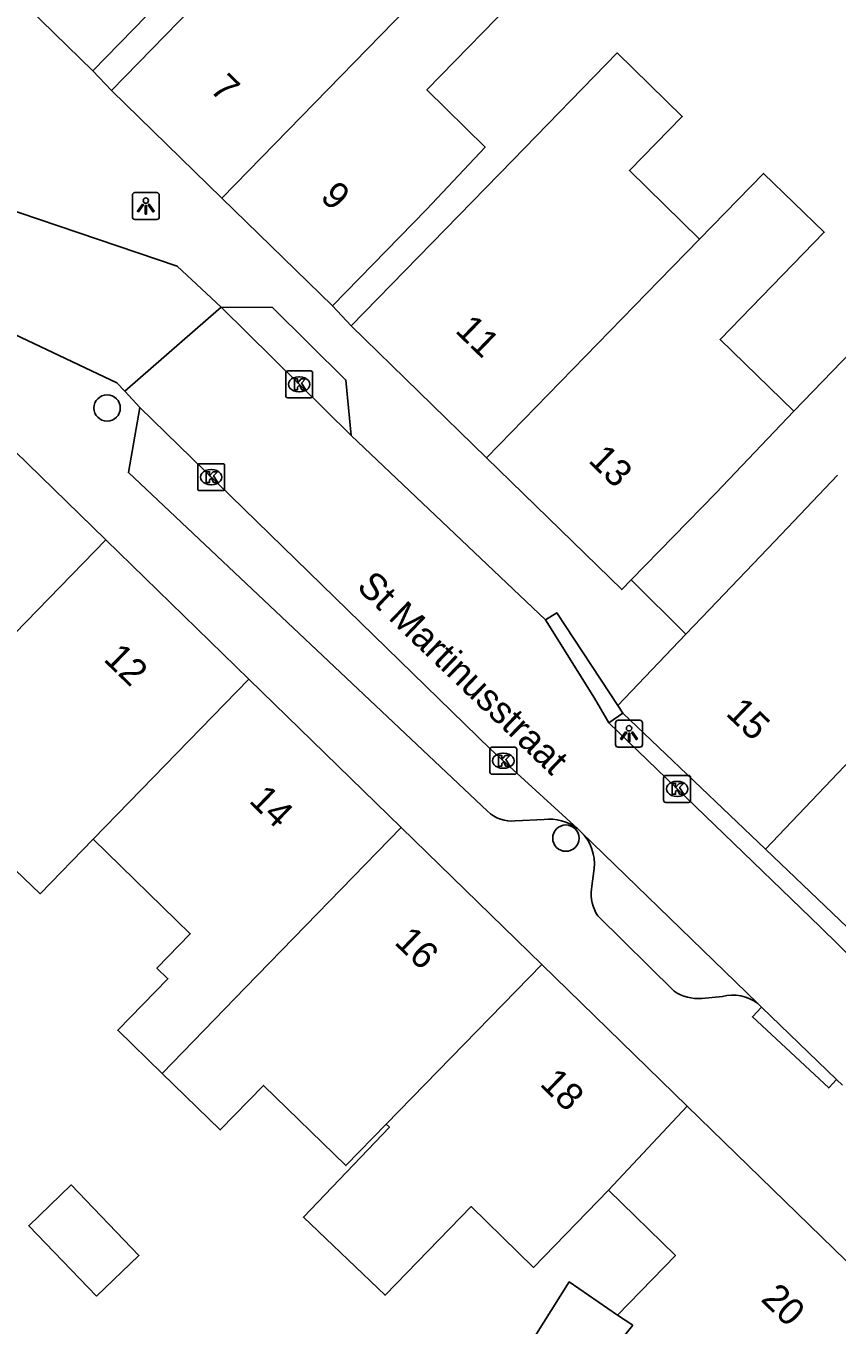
# Model space of a CAD drawing. Extents: x 160107 to 160928, y 382056 to 382918.
# Drawn here: x 160757.57 to 160787.7, y 382779.46 to 382827.7 of the extents above; entities that cross this region are included whole.
import ezdxf

# ---------------------------------------------------------------- set-up
doc = ezdxf.new("R2010")
doc.units = 0
for name, color, linetype in [('IMGEO_Boom', 7, 'Continuous'), ('IMGEO_Kolk', 7, 'Continuous'), ('IMGEO_Lichtpunt', 7, 'Continuous'), ('IMGEO_Openbare_ruimte_label', 7, 'Continuous'), ('IMGEO_Pand', 7, 'Continuous'), ('IMGEO_Pand_nummerreeks', 7, 'Continuous'), ('IMGEO_Rijbaan_lokaal_open', 7, 'Continuous'), ('IMGEO_Voetpad_open', 7, 'Continuous')]:
    doc.layers.add(name, color=color, linetype=linetype)

msp = doc.modelspace()

# ---------------------------------------------------------------- linework, layer by layer
at = {"layer": 'IMGEO_Boom'}
for centre in [(160760.585, 382813.517), (160777.628, 382797.543)]:
    msp.add_circle(centre, 0.489, dxfattribs=at)
at = {"layer": 'IMGEO_Kolk'}
for p, q in [((160767.22, 382813.97), (160767.22, 382814.822)), ((160767.295, 382814.896), (160768.147, 382814.896)), ((160768.221, 382814.822), (160768.221, 382813.97)), ((160767.708, 382814.676), (160767.733, 382814.676)), ((160768.147, 382813.896), (160767.295, 382813.896)), ((160767.731, 382814.116), (160767.706, 382814.116)), ((160764.024, 382811.449), (160764.876, 382811.449)), ((160763.949, 382810.523), (160763.949, 382811.375)), ((160764.437, 382811.229), (160764.462, 382811.229)), ((160764.95, 382811.375), (160764.95, 382810.523)), ((160764.876, 382810.449), (160764.024, 382810.449)), ((160764.46, 382810.669), (160764.435, 382810.669)), ((160774.803, 382799.991), (160774.803, 382800.843)), ((160774.878, 382800.917), (160775.73, 382800.917)), ((160775.804, 382800.843), (160775.804, 382799.991)), ((160775.291, 382800.697), (160775.316, 382800.697)), ((160775.73, 382799.917), (160774.878, 382799.917)), ((160775.314, 382800.137), (160775.289, 382800.137)), ((160781.336, 382799.873), (160782.188, 382799.873)), ((160781.261, 382798.947), (160781.261, 382799.799)), ((160781.749, 382799.653), (160781.774, 382799.653)), ((160782.262, 382799.799), (160782.262, 382798.947)), ((160782.188, 382798.873), (160781.336, 382798.873)), ((160781.772, 382799.093), (160781.747, 382799.093))]:
    msp.add_line(p, q, dxfattribs=at)
for points in [[(160767.22, 382813.97), (160767.22, 382814.822)], [(160767.295, 382814.896), (160768.147, 382814.896)], [(160768.221, 382814.822), (160768.221, 382813.97)], [(160767.541, 382814.596), (160767.664, 382814.596), (160767.664, 382814.445), (160767.794, 382814.596), (160767.958, 382814.596), (160767.812, 382814.445), (160767.965, 382814.196), (160767.813, 382814.196), (160767.728, 382814.36), (160767.664, 382814.293), (160767.664, 382814.196), (160767.541, 382814.196), (160767.541, 382814.596)], [(160768.147, 382813.896), (160767.295, 382813.896)], [(160764.024, 382811.449), (160764.876, 382811.449)], [(160763.949, 382810.523), (160763.949, 382811.375)], [(160764.27, 382811.149), (160764.393, 382811.149), (160764.393, 382810.998), (160764.523, 382811.149), (160764.687, 382811.149), (160764.541, 382810.998), (160764.694, 382810.749), (160764.542, 382810.749), (160764.457, 382810.913), (160764.393, 382810.846), (160764.393, 382810.749), (160764.27, 382810.749), (160764.27, 382811.149)], [(160764.95, 382811.375), (160764.95, 382810.523)], [(160764.876, 382810.449), (160764.024, 382810.449)], [(160774.803, 382799.991), (160774.803, 382800.843)], [(160774.878, 382800.917), (160775.73, 382800.917)], [(160775.804, 382800.843), (160775.804, 382799.991)], [(160775.124, 382800.617), (160775.247, 382800.617), (160775.247, 382800.466), (160775.377, 382800.617), (160775.541, 382800.617), (160775.395, 382800.466), (160775.548, 382800.217), (160775.396, 382800.217), (160775.311, 382800.381), (160775.247, 382800.314), (160775.247, 382800.217), (160775.124, 382800.217), (160775.124, 382800.617)], [(160775.73, 382799.917), (160774.878, 382799.917)], [(160781.336, 382799.873), (160782.188, 382799.873)], [(160781.261, 382798.947), (160781.261, 382799.799)], [(160781.582, 382799.573), (160781.705, 382799.573), (160781.705, 382799.422), (160781.835, 382799.573), (160781.999, 382799.573), (160781.853, 382799.422), (160782.006, 382799.173), (160781.854, 382799.173), (160781.769, 382799.337), (160781.705, 382799.27), (160781.705, 382799.173), (160781.582, 382799.173), (160781.582, 382799.573)], [(160782.262, 382799.799), (160782.262, 382798.947)], [(160782.188, 382798.873), (160781.336, 382798.873)]]:
    msp.add_lwpolyline(points, dxfattribs=at)
for centre, start, end in [((160767.297, 382814.82), 91.552, 178.448), ((160767.297, 382814.82), 91.552, 178.448), ((160768.145, 382814.82), 1.552, 88.448), ((160768.145, 382814.82), 1.552, 88.448), ((160767.297, 382813.972), 181.552, 268.448), ((160767.297, 382813.972), 181.552, 268.448), ((160768.145, 382813.972), 271.552, 358.448), ((160768.145, 382813.972), 271.552, 358.448), ((160764.026, 382811.373), 91.552, 178.448), ((160764.026, 382811.373), 91.552, 178.448), ((160764.874, 382811.373), 1.552, 88.448), ((160764.874, 382811.373), 1.552, 88.448), ((160764.026, 382810.525), 181.552, 268.448), ((160764.026, 382810.525), 181.552, 268.448), ((160764.874, 382810.525), 271.552, 358.448), ((160764.874, 382810.525), 271.552, 358.448), ((160774.88, 382800.841), 91.552, 178.448), ((160774.88, 382800.841), 91.552, 178.448), ((160775.728, 382800.841), 1.552, 88.448), ((160775.728, 382800.841), 1.552, 88.448), ((160774.88, 382799.993), 181.552, 268.448), ((160774.88, 382799.993), 181.552, 268.448), ((160775.728, 382799.993), 271.552, 358.448), ((160775.728, 382799.993), 271.552, 358.448), ((160781.338, 382799.797), 91.552, 178.448), ((160781.338, 382799.797), 91.552, 178.448), ((160782.186, 382799.797), 1.552, 88.448), ((160782.186, 382799.797), 1.552, 88.448), ((160781.338, 382798.949), 181.552, 268.448), ((160781.338, 382798.949), 181.552, 268.448), ((160782.186, 382798.949), 271.552, 358.448), ((160782.186, 382798.949), 271.552, 358.448)]:
    msp.add_arc(centre, 0.0765, start, end, dxfattribs=at)
for centre, major_axis, ratio, start_param, end_param in [((160767.707, 382814.396), (-0.387, 0.002), 0.722429, 4.712389, 7.853982), ((160767.732, 382814.396), (-0.39, 0.002), 0.717154, 1.570796, 4.712389), ((160764.436, 382810.949), (-0.387, 0.002), 0.722429, 4.712389, 7.853982), ((160764.461, 382810.949), (-0.39, 0.002), 0.717154, 1.570796, 4.712389), ((160775.29, 382800.417), (-0.387, 0.002), 0.722429, 4.712389, 7.853982), ((160775.315, 382800.417), (-0.39, 0.002), 0.717154, 1.570796, 4.712389), ((160781.748, 382799.373), (-0.387, 0.002), 0.722429, 4.712389, 7.853982), ((160781.773, 382799.373), (-0.39, 0.002), 0.717154, 1.570796, 4.712389)]:
    msp.add_ellipse(centre, major_axis=major_axis, ratio=ratio, start_param=start_param, end_param=end_param, dxfattribs=at)
at = {"layer": 'IMGEO_Lichtpunt'}
for p, q in [((160761.525, 382821.422), (160761.525, 382820.615)), ((160761.525, 382821.422), (160761.525, 382820.615)), ((160762.427, 382821.517), (160761.619, 382821.517)), ((160762.427, 382821.517), (160761.619, 382821.517)), ((160762.521, 382820.615), (160762.521, 382821.422)), ((160762.521, 382820.615), (160762.521, 382821.422)), ((160761.619, 382820.521), (160762.427, 382820.521)), ((160761.619, 382820.521), (160762.427, 382820.521)), ((160779.475, 382801.825), (160779.475, 382801.018)), ((160779.475, 382801.825), (160779.475, 382801.018)), ((160780.377, 382801.92), (160779.569, 382801.92)), ((160780.377, 382801.92), (160779.569, 382801.92)), ((160780.471, 382801.018), (160780.471, 382801.825)), ((160780.471, 382801.018), (160780.471, 382801.825)), ((160779.569, 382800.924), (160780.377, 382800.924)), ((160779.569, 382800.924), (160780.377, 382800.924))]:
    msp.add_line(p, q, dxfattribs=at)
for points in [[(160761.899, 382821.086), (160761.938, 382821.058), (160761.75, 382820.796), (160761.712, 382820.823), (160761.899, 382821.086)], [(160762.001, 382821.038), (160762.048, 382821.038), (160762.048, 382820.716), (160762.001, 382820.716), (160762.001, 382821.038)], [(160762.111, 382821.058), (160762.149, 382821.085), (160762.336, 382820.823), (160762.297, 382820.795), (160762.111, 382821.058)], [(160779.849, 382801.489), (160779.888, 382801.461), (160779.7, 382801.199), (160779.662, 382801.226), (160779.849, 382801.489)], [(160779.951, 382801.441), (160779.998, 382801.441), (160779.998, 382801.119), (160779.951, 382801.119), (160779.951, 382801.441)], [(160780.061, 382801.461), (160780.099, 382801.488), (160780.286, 382801.226), (160780.247, 382801.198), (160780.061, 382801.461)]]:
    msp.add_lwpolyline(points, dxfattribs=at)
for centre in [(160762.024, 382821.22), (160779.974, 382801.623)]:
    msp.add_circle(centre, 0.0994, dxfattribs=at)
for centre, start, end in [((160761.619, 382821.422), 90, 180), ((160761.619, 382821.422), 90, 180), ((160762.427, 382821.422), 0, 90), ((160762.427, 382821.422), 0, 90), ((160761.619, 382820.615), 180, 270), ((160761.619, 382820.615), 180, 270), ((160762.427, 382820.615), 270, 0), ((160762.427, 382820.615), 270, 360), ((160779.569, 382801.825), 90, 180), ((160779.569, 382801.825), 90, 180), ((160780.377, 382801.825), 0, 90), ((160780.377, 382801.825), 0, 90), ((160779.569, 382801.018), 180, 270), ((160779.569, 382801.018), 180, 270), ((160780.377, 382801.018), 270, 0), ((160780.377, 382801.018), 270, 360)]:
    msp.add_arc(centre, 0.0946, start, end, dxfattribs=at)
at = {"layer": 'IMGEO_Pand'}
for points in [[(160780.538, 382837.42), (160786.06, 382833.743), (160780.704, 382828.25), (160777.937, 382830.948), (160776.09, 382829.053), (160772.464, 382825.334), (160774.626, 382823.201), (160772.445, 382820.894), (160768.954, 382817.314)], [(160760.75, 382825.312), (160764.241, 382828.893), (160766.426, 382831.121), (160768.525, 382829.082), (160772.197, 382832.848), (160775.715, 382836.456)], [(160769.413, 382835.631), (160765.794, 382831.924), (160763.542, 382829.624), (160760.051, 382826.043)], [(160764.852, 382821.313), (160774.194, 382830.901), (160777.713, 382834.517)], [(160760.051, 382826.043), (160755.723, 382830.262)], [(160769.653, 382816.57), (160773.144, 382820.15), (160775.654, 382822.725), (160779.534, 382826.704), (160781.952, 382824.346), (160779.988, 382822.331), (160782.594, 382819.79)], [(160760.75, 382825.312), (160764.852, 382821.313)], [(160782.594, 382819.79), (160784.974, 382822.231), (160787.226, 382820.046), (160783.355, 382816.056), (160786.092, 382813.4)], [(160764.852, 382821.313), (160768.954, 382817.314)], [(160782.594, 382819.79), (160781.093, 382818.251), (160774.678, 382811.671)], [(160769.653, 382816.57), (160774.678, 382811.671)], [(160755.201, 382813.811), (160760.532, 382808.621)], [(160786.092, 382813.4), (160783.193, 382810.353), (160780.053, 382807.133)], [(160774.678, 382811.671), (160779.702, 382806.773), (160780.053, 382807.133)], [(160782.081, 382805.113), (160782.959, 382806.033), (160785.388, 382808.578), (160787.716, 382811.017)], [(160760.532, 382808.621), (160752.062, 382799.919)], [(160765.853, 382803.442), (160760.532, 382808.621)], [(160782.081, 382805.113), (160779.559, 382802.469)], [(160760.069, 382797.5), (160765.853, 382803.442)], [(160765.853, 382803.442), (160771.511, 382797.936)], [(160785.04, 382797.135), (160790.92, 382803.299)], [(160779.559, 382802.469), (160779.743, 382802.19)], [(160779.743, 382802.19), (160785.04, 382797.135)], [(160760.069, 382797.5), (160758.102, 382795.476), (160755.008, 382798.434), (160753.965, 382797.363), (160749.27, 382792.449)], [(160771.511, 382797.936), (160765.73, 382791.998), (160762.627, 382788.809)], [(160771.511, 382797.936), (160776.73, 382792.855)], [(160762.627, 382788.809), (160760.982, 382790.408), (160762.842, 382792.322), (160762.435, 382792.718), (160763.675, 382793.995), (160760.069, 382797.5)], [(160792.597, 382793.974), (160790.574, 382791.854), (160785.04, 382797.135)], [(160770.954, 382786.922), (160776.73, 382792.855)], [(160776.73, 382792.855), (160782.139, 382787.59)], [(160770.954, 382786.922), (160769.457, 382785.384), (160766.396, 382788.359), (160764.79, 382786.707), (160762.627, 382788.809)], [(160782.139, 382787.59), (160779.207, 382784.465)], [(160787.602, 382774.477), (160790.752, 382779.206), (160782.139, 382787.59)], [(160779.207, 382784.465), (160776.426, 382781.604), (160774.105, 382783.86), (160770.909, 382780.571), (160767.877, 382783.463), (160771.07, 382786.809), (160770.954, 382786.922)], [(160760.187, 382780.53), (160757.673, 382783.151), (160759.252, 382784.665), (160761.766, 382782.045), (160760.187, 382780.53)], [(160779.207, 382784.465), (160781.695, 382782.046), (160779.547, 382779.834)], [(160779.547, 382779.834), (160777.751, 382781.061), (160776.143, 382778.51), (160778.224, 382777.089), (160780.12, 382779.453)], [(160780.12, 382779.453), (160779.547, 382779.834)]]:
    msp.add_lwpolyline(points, dxfattribs=at)
at = {"layer": 'IMGEO_Rijbaan_lokaal_open'}
for points in [[(160794.015, 382831.81), (160792.058, 382829.753), (160789.555, 382827.409), (160794.99, 382822.592), (160786.092, 382813.4)], [(160756.564, 382821.028), (160763.192, 382818.789), (160764.818, 382817.256)], [(160761.238, 382814.139), (160760.95, 382814.452), (160754.058, 382817.702), (160753.674, 382818.07)], [(160761.238, 382814.139), (160764.818, 382817.256)], [(160769.646, 382812.497), (160764.818, 382817.256)], [(160761.797, 382813.531), (160761.238, 382814.139)], [(160778.057, 382797.899), (160774.831, 382800.851), (160761.797, 382813.531)], [(160769.646, 382812.497), (160776.865, 382805.653)], [(160780.053, 382807.133), (160782.081, 382805.113)], [(160776.865, 382805.653), (160778.688, 382802.741), (160779.226, 382801.831)], [(160779.226, 382801.831), (160787.076, 382794.251), (160790.494, 382790.899), (160790.7, 382790.759)], [(160778.212, 382797.758), (160778.057, 382797.899)], [(160784.756, 382791.406), (160778.212, 382797.758)], [(160784.899, 382791.268), (160784.756, 382791.406)], [(160784.899, 382791.268), (160787.687, 382788.586)], [(160787.909, 382788.372), (160787.687, 382788.586)]]:
    msp.add_lwpolyline(points, dxfattribs=at)
at = {"layer": 'IMGEO_Voetpad_open'}
for points in [[(160760.051, 382826.043), (160760.75, 382825.312)], [(160764.818, 382817.256), (160766.728, 382817.253), (160769.458, 382814.555), (160769.646, 382812.497)], [(160768.954, 382817.314), (160769.653, 382816.57)], [(160774.721, 382798.54), (160761.378, 382811.116), (160761.797, 382813.531)], [(160776.865, 382805.653), (160777.29, 382805.915), (160779.559, 382802.469)], [(160779.743, 382802.19), (160779.226, 382801.831)], [(160776.816, 382798.231), (160775.749, 382798.182)], [(160778.575, 382795.663), (160778.678, 382796.412)], [(160781.652, 382791.861), (160778.814, 382794.66)], [(160783.442, 382791.668), (160782.68, 382791.593)], [(160787.687, 382788.586), (160787.392, 382788.268), (160784.56, 382790.902), (160784.899, 382791.268)]]:
    msp.add_lwpolyline(points, dxfattribs=at)
for centre, radius, start, end in [((160775.626, 382799.484), 1.308, 226.2146, 275.3842), ((160777.044, 382796.599), 1.647, 52.0748, 97.9704), ((160777.041, 382796.599), 1.647, 353.479, 44.7138), ((160780.024, 382795.478), 1.461, 172.7378, 214.0677), ((160782.542, 382793.168), 1.581, 235.752, 275.0244), ((160783.827, 382790.173), 1.543, 52.9991, 104.4481)]:
    msp.add_arc(centre, radius, start, end, dxfattribs=at)

# ---------------------------------------------------------------- texts
at = {"layer": 'IMGEO_Openbare_ruimte_label'}
msp.add_text('St Martinusstraat', height=1, rotation=316.2154, dxfattribs=at).set_placement((160769.816, 382806.831))
at = {"layer": 'IMGEO_Pand_nummerreeks'}
for s, rotation, p in [('7', 315.7276, (160764.362, 382825.31)), ('9', 315.7276, (160768.464, 382821.311)), ('11', 315.7275, (160773.48, 382816.359)), ('13', 315.7275, (160778.423, 382811.54)), ('12', 315.7734, (160760.415, 382804.157)), ('15', 316.0599, (160783.532, 382802.14)), ('14', 315.774, (160765.82, 382798.897)), ('16', 315.774, (160771.222, 382793.64)), ('18', 315.774, (160776.625, 382788.38)), ('20', 315.7734, (160784.837, 382780.386))]:
    msp.add_text(s, height=1, rotation=rotation, dxfattribs=at).set_placement(p)

doc.saveas('drawing.dxf')
